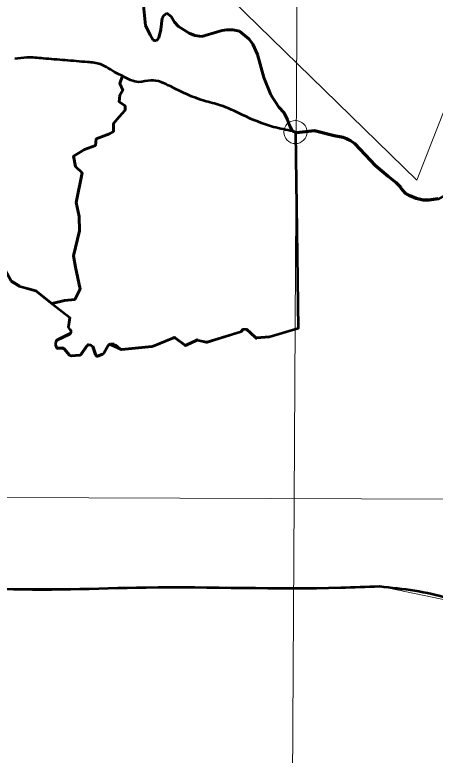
# Model space of a CAD drawing. Extents: x -1643653 to 4543381, y 1624270 to 13878484.
# Drawn here: x 812407 to 814225, y 9015081 to 9018282 of the extents above; entities that cross this region are included whole.
import ezdxf

# ---------------------------------------------------------------- set-up
doc = ezdxf.new("R2010")
doc.units = 0
doc.header["$LTSCALE"] = 200
doc.header["$PDMODE"] = 32
doc.header["$PDSIZE"] = 100
doc.linetypes.add('LONG_DASH_SHORT_DASH', pattern=[9.9, 6, -1.2, 1.5, -1.2])
for name, color, linetype, lineweight in [('1', 7, 'Continuous', 13), ('27', 7, 'Continuous', 53), ('28', 7, 'Continuous', 53), ('29', 7, 'Continuous', 13)]:
    doc.layers.add(name, color=color, linetype=linetype, lineweight=lineweight)

msp = doc.modelspace()

# ---------------------------------------------------------------- linework, layer by layer
at = {"layer": '1'}
for p, q in [((812872.2, 9018018), (812872.5, 9018017.9)), ((798190.5, 9016246.4), (834959.1, 9016114))]:
    msp.add_line(p, q, dxfattribs=at)
for points in [[(813659.3, 9024059.6), (813615.1, 9016183), (813580.5, 9010330.8)], [(806014.4, 9022695.6), (806410.3, 9021665.8), (807665, 9022273.7), (808110.5, 9022162.3), (808486.3, 9021591.3), (809948.9, 9020902.9), (810643.9, 9020170.7), (811158.9, 9019376.9), (812614.1, 9019072), (813059.5, 9018626.3), (814145.2, 9017567.9), (814576.8, 9018668.1), (816242, 9018905.2), (817188.6, 9018626.6), (818051.6, 9018027.8), (818785.6, 9018347.8), (819568.9, 9019281.2), (819930.8, 9019406.6), (820738.2, 9019128), (821634.7, 9020839.2)], [(813608, 9017779.1), (813571.6, 9017858.9), (813548.8, 9017883.8), (813513.9, 9017937.1), (813484.5, 9018011.6), (813457.1, 9018110.8), (813420.5, 9018177.4), (813378.4, 9018212.2), (813323.7, 9018218), (813211.4, 9018189.6), (813160.9, 9018203.5), (813106.4, 9018241), (813083.7, 9018274.8), (813064.4, 9018289.1), (813050.2, 9018278.6), (813039.1, 9018218.7), (813019.2, 9018169.3), (813005.1, 9018173), (812972, 9018236.9), (812962.3, 9018337.7)], [(814357.6, 9015733.9), (813989, 9015810.8), (813832.4, 9015806), (812227.7, 9015802), (811850.8, 9015298.7), (811895.6, 9015266.3), (811882.6, 9015194.8), (811902.6, 9015091.2), (811882, 9015036), (811865.1, 9014977.2), (811275.6, 9015032.2), (811059.6, 9014544.4), (810722, 9014498.8), (810573.3, 9014180)]]:
    msp.add_lwpolyline(points, dxfattribs=at)
at = {"layer": '1', "linetype": 'LONG_DASH_SHORT_DASH', "lineweight": 60}
for points in [[(812962.3, 9018337.7), (812972, 9018236.9), (812992.9, 9018196.1), (813005.1, 9018173), (813019.2, 9018169.3), (813029.9, 9018183.4), (813039.1, 9018218.7), (813044.8, 9018268.1), (813050.2, 9018278.6), (813064.4, 9018289.1), (813083.7, 9018274.8), (813097.7, 9018250)], [(813097.7, 9018250), (813115.2, 9018232.1), (813138, 9018217.8), (813160.9, 9018203.5), (813185.6, 9018192.7), (813215.6, 9018188.9), (813282.9, 9018209.5), (813304.2, 9018214.6), (813323.7, 9018218), (813350.2, 9018217.7), (813378.4, 9018212.2), (813420.5, 9018177.4), (813436.9, 9018155.2), (813457.1, 9018110.8), (813484.5, 9018011.6), (813513.9, 9017937.1), (813548.8, 9017883.8), (813571.6, 9017858.9), (813585.5, 9017828.7), (813595.8, 9017800.4), (813608, 9017779.1), (813624.8, 9017773.7)], [(813624.8, 9017773.7), (813703.1, 9017781.8), (813787.7, 9017759.9), (813827, 9017753.1), (813840.9, 9017747.9), (813859.5, 9017738.1), (813876.8, 9017725.4), (813967.3, 9017631.3), (814021.5, 9017585.2), (814056.7, 9017557.4), (814075.7, 9017536.6), (814077.6, 9017532), (814094.9, 9017512.1), (814114.9, 9017501.2), (814143, 9017489.3), (814173, 9017482.1), (814197.6, 9017482), (814237.8, 9017488.1)]]:
    msp.add_lwpolyline(points, dxfattribs=at)
at = {"layer": '1', "lineweight": 25}
msp.add_spline([(814781, 9009175.5), (814787.2, 9009173.4), (814796.9, 9009173.4), (814799.4, 9009172.4), (814805.1, 9009174.5), (814805.6, 9009176.5), (814811.7, 9009179.5), (814811.7, 9009179.5), (814801.5, 9009181), (814790.7, 9009181.5), (814784.1, 9009183.1), (814777.4, 9009185.1), (814778.4, 9009175.5)], degree=3, dxfattribs=at)
at = {"layer": '1'}
for points in [[(812407.2, 9018091.8), (812459.5, 9018097.9), (812530.8, 9018093.8), (812625, 9018085.8)], [(812625, 9018085.8), (812721.7, 9018077.8), (812777.7, 9018068.6), (812846.2, 9018030.2), (812872.2, 9018018)], [(812872.5, 9018017.9), (812944.1, 9017991.7), (812995.1, 9017999.1), (813082.8, 9017972), (813226.3, 9017910.4), (813296.3, 9017891), (813390.3, 9017849.9), (813526.2, 9017797.2), (813608, 9017779.1)]]:
    msp.add_spline(points, degree=3, dxfattribs=at)
at = {"layer": '27', "lineweight": 13}
msp.add_line((812872.2, 9018018), (812872.5, 9018017.9), dxfattribs=at)
for points in [[(813608, 9017779.1), (813571.6, 9017858.9), (813548.8, 9017883.8), (813513.9, 9017937.1), (813484.5, 9018011.6), (813457.1, 9018110.8), (813420.5, 9018177.4), (813378.4, 9018212.2), (813323.7, 9018218), (813211.4, 9018189.6), (813160.9, 9018203.5), (813106.4, 9018241), (813083.7, 9018274.8), (813064.4, 9018289.1), (813050.2, 9018278.6), (813039.1, 9018218.7), (813019.2, 9018169.3), (813005.1, 9018173), (812972, 9018236.9), (812962.3, 9018337.7)], [(814357.6, 9015733.9), (813989, 9015810.8), (813832.4, 9015806), (812227.7, 9015802), (811850.8, 9015298.7), (811895.6, 9015266.3), (811882.6, 9015194.8), (811902.6, 9015091.2), (811882, 9015036), (811865.1, 9014977.2), (811275.6, 9015032.2), (811059.6, 9014544.4), (810722, 9014498.8), (810573.3, 9014180)]]:
    msp.add_lwpolyline(points, dxfattribs=at)
for points in [[(812407.2, 9018091.8), (812459.5, 9018097.9), (812530.8, 9018093.8), (812625, 9018085.8)], [(812625, 9018085.8), (812721.7, 9018077.8), (812777.7, 9018068.6), (812846.2, 9018030.2), (812872.2, 9018018)], [(812872.5, 9018017.9), (812944.1, 9017991.7), (812995.1, 9017999.1), (813082.8, 9017972), (813226.3, 9017910.4), (813296.3, 9017891), (813390.3, 9017849.9), (813526.2, 9017797.2), (813608, 9017779.1)]]:
    msp.add_spline(points, degree=3, dxfattribs=at)
at = {"layer": '28'}
for p, q in [((812589.9, 9016875.1), (812645.2, 9016902.3)), ((812584.5, 9016849.6), (812584.3, 9016866.1)), ((813140.4, 9016854.7), (813101.4, 9016882.7)), ((813191.7, 9016873.1), (813150.5, 9016853.8)), ((812612.7, 9016839.7), (812594.5, 9016839.7))]:
    msp.add_line(p, q, dxfattribs=at)
for points in [[(814075.7, 9017534), (814056.7, 9017554.8), (814021.5, 9017582.5), (813967.3, 9017628.6), (813876.8, 9017722.8), (813859.5, 9017735.5), (813840.9, 9017745.3), (813827, 9017750.5), (813787.7, 9017757.3), (813703.1, 9017779.1), (813624.8, 9017771.1), (813620.6, 9017772.8), (813632.3, 9016925.6), (813510.8, 9016889.5), (813506.8, 9016888.7), (813453.6, 9016884.3)], [(814386.2, 9017622.5), (814357.4, 9017576.1), (814268, 9017502.5), (814237.8, 9017485.4), (814197.6, 9017479.4), (814173, 9017479.5), (814143, 9017486.7), (814114.9, 9017498.5), (814094.9, 9017509.4), (814077.6, 9017529.4), (814075.7, 9017534)], [(812647.5, 9016918.6), (812639.8, 9016931.6), (812645.8, 9016971.6), (812569.4, 9017031.7), (812498.1, 9017087.9), (812431.6, 9017105.8), (812428, 9017107.3), (812394.7, 9017128.1), (812391.2, 9017131.8), (812350, 9017208.2)], [(813445.9, 9016887), (813409, 9016921.6), (813395.1, 9016921.4), (813385.6, 9016912.1), (813381.6, 9016909.7), (813367.7, 9016905.4), (813239.4, 9016865.8), (813234.2, 9016865.6), (813198.1, 9016873.8)], [(813091.8, 9016883.8), (813003.6, 9016847.8), (812999.8, 9016846.8), (812884.1, 9016835.6), (812869.1, 9016834.1), (812820.2, 9016856), (812836.3, 9016856), (812861.3, 9016836.7), (812843.1, 9016853.4), (812820.2, 9016856)], [(812718.1, 9016849.2), (812693.5, 9016814.1), (812686.2, 9016809.9), (812652.2, 9016806.8), (812643.9, 9016810.1), (812620.1, 9016836.4)], [(812755.6, 9016812.8), (812745.1, 9016846.4), (812735.6, 9016853.5), (812726.2, 9016853.5)], [(812811.5, 9016851.1), (812791.9, 9016817.8), (812786.9, 9016813.5), (812768.8, 9016806.5)]]:
    msp.add_lwpolyline(points, dxfattribs=at)
for centre, start, end in [((812640.8, 9016911.2), 296.1863, 47.663), ((812594.3, 9016866.1), 116.1863, 180.3768), ((812820.1, 9016846), 90, 149.5337), ((813095.6, 9016874.5), 54.4008, 112.2341), ((813195.9, 9016864), 77.3147, 115.0684), ((813452.7, 9016894.3), 226.8681, 274.7318), ((812594.5, 9016849.7), 180.3768, 270), ((812612.7, 9016829.7), 42.0751, 90), ((812726.2, 9016843.5), 90, 144.9639), ((813146.2, 9016862.8), 234.4008, 295.0684), ((812765.2, 9016815.8), 197.3322, 291.3351)]:
    msp.add_arc(centre, 10, start, end, dxfattribs=at)
for points in [[(812227.4, 9015808.9), (812320.3, 9015803), (812974.9, 9015806.7), (813816.7, 9015805.8), (813983.7, 9015811.7)], [(813983.7, 9015811.7), (814282.5, 9015759.6), (814423, 9015698.1), (814557.7, 9015589.7), (814651.3, 9015428.6), (814842.6, 9015091.5)]]:
    msp.add_spline(points, degree=3, dxfattribs=at)
at = {"layer": '29', "lineweight": 53}
for p, q in [((812872.5, 9018017.9), (812872.2, 9018018)), ((812394.7, 9017130.7), (812428, 9017110)), ((812645.8, 9016974.2), (812639.8, 9016934.2)), ((813385.6, 9016914.7), (813395.1, 9016924)), ((813409, 9016924.2), (813445.9, 9016889.6)), ((813510.8, 9016892.1), (813632.3, 9016928.2)), ((812645.2, 9016904.9), (812589.9, 9016877.7)), ((813453.6, 9016886.9), (813506.8, 9016891.3)), ((812726.2, 9016856.1), (812735.6, 9016856.1)), ((812836.3, 9016858.7), (812820.2, 9016858.7)), ((812843.1, 9016856), (812861.3, 9016839.3)), ((813003.6, 9016850.4), (813091.8, 9016886.4)), ((813101.4, 9016885.3), (813140.4, 9016857.3)), ((813150.5, 9016856.4), (813191.7, 9016875.7)), ((813198.1, 9016876.4), (813234.2, 9016868.2)), ((812594.5, 9016842.3), (812612.7, 9016842.3)), ((812620.1, 9016839), (812643.9, 9016812.7)), ((812693.5, 9016816.7), (812718.1, 9016851.8)), ((812745.1, 9016849.1), (812755.6, 9016815.4)), ((812791.9, 9016820.4), (812811.5, 9016853.7)), ((812652.2, 9016809.5), (812686.2, 9016812.5)), ((812768.8, 9016809.1), (812786.9, 9016816.2))]:
    msp.add_line(p, q, dxfattribs=at)
for points in [[(812569.4, 9017034.3), (812622.1, 9017046.6), (812666.6, 9017051.8), (812690.2, 9017096.4), (812669.2, 9017190.8), (812661.4, 9017240.6), (812687.6, 9017348.1), (812685, 9017411.1), (812671.9, 9017471.4), (812698.1, 9017599.8), (812669.2, 9017626.1), (812661.4, 9017670.6), (812682.3, 9017683.8), (812708.6, 9017699.5), (812755.7, 9017717.8), (812758.3, 9017746.7), (812816, 9017767.7), (812834.3, 9017778.2), (812834.3, 9017812.2), (812857.9, 9017841.1), (812884.2, 9017869.9), (812884.2, 9017888.3), (812857.9, 9017906.6), (812860.6, 9017935.5), (812873.7, 9017956.5), (812860.6, 9017985.3), (812872.2, 9018018)], [(812872.2, 9018018), (812860.6, 9017985.3), (812873.7, 9017956.5), (812860.6, 9017935.5), (812857.9, 9017906.6), (812884.2, 9017888.3), (812884.2, 9017869.9), (812857.9, 9017841.1), (812834.3, 9017812.2), (812834.3, 9017778.2), (812816, 9017767.7), (812758.3, 9017746.7), (812755.7, 9017717.8), (812708.6, 9017699.5), (812682.3, 9017683.8), (812661.4, 9017670.6), (812669.2, 9017626.1), (812698.1, 9017599.8), (812671.9, 9017471.4), (812685, 9017411.1), (812687.6, 9017348.1), (812661.4, 9017240.6), (812669.2, 9017190.8), (812690.2, 9017096.4), (812666.6, 9017051.8), (812622.1, 9017046.6), (812569.4, 9017034.3)], [(812431.6, 9017108.4), (812498.1, 9017090.6), (812569.4, 9017034.3)], [(813239.4, 9016868.4), (813367.7, 9016908), (813381.6, 9016912.3)], [(812869.1, 9016836.7), (812884.1, 9016838.2), (812999.8, 9016849.4)]]:
    msp.add_lwpolyline(points, dxfattribs=at)
for centre, start, end in [((812640.8, 9016913.9), 296.1863, 47.663), ((813452.7, 9016896.9), 226.8681, 274.7318), ((812594.3, 9016868.7), 116.1863, 180.3768), ((812726.2, 9016846.1), 90, 144.9639), ((812820.1, 9016848.6), 90, 149.5337), ((813095.6, 9016877.2), 54.4008, 112.2341), ((813146.2, 9016865.5), 234.4008, 295.0684), ((813195.9, 9016866.6), 77.3147, 115.0684), ((812594.5, 9016852.3), 180.3768, 270), ((812612.7, 9016832.3), 42.0751, 90), ((812765.2, 9016818.4), 197.3322, 291.3351)]:
    msp.add_arc(centre, 10, start, end, dxfattribs=at)
for points in [[(812625, 9018085.8), (812530.8, 9018093.8), (812459.5, 9018097.9), (812407.2, 9018091.8)], [(812872.2, 9018018), (812846.2, 9018030.2), (812777.7, 9018068.6), (812721.7, 9018077.8), (812625, 9018085.8)], [(813608, 9017779.1), (813526.2, 9017797.2), (813390.3, 9017849.9), (813296.3, 9017891), (813226.3, 9017910.4), (813082.8, 9017972), (812995.1, 9017999.1), (812944.1, 9017991.7), (812872.5, 9018017.9)]]:
    msp.add_spline(points, degree=3, dxfattribs=at)
at = {"layer": '29'}
msp.add_point((813620.6, 9017775.5), dxfattribs=at)

doc.saveas('drawing.dxf')
